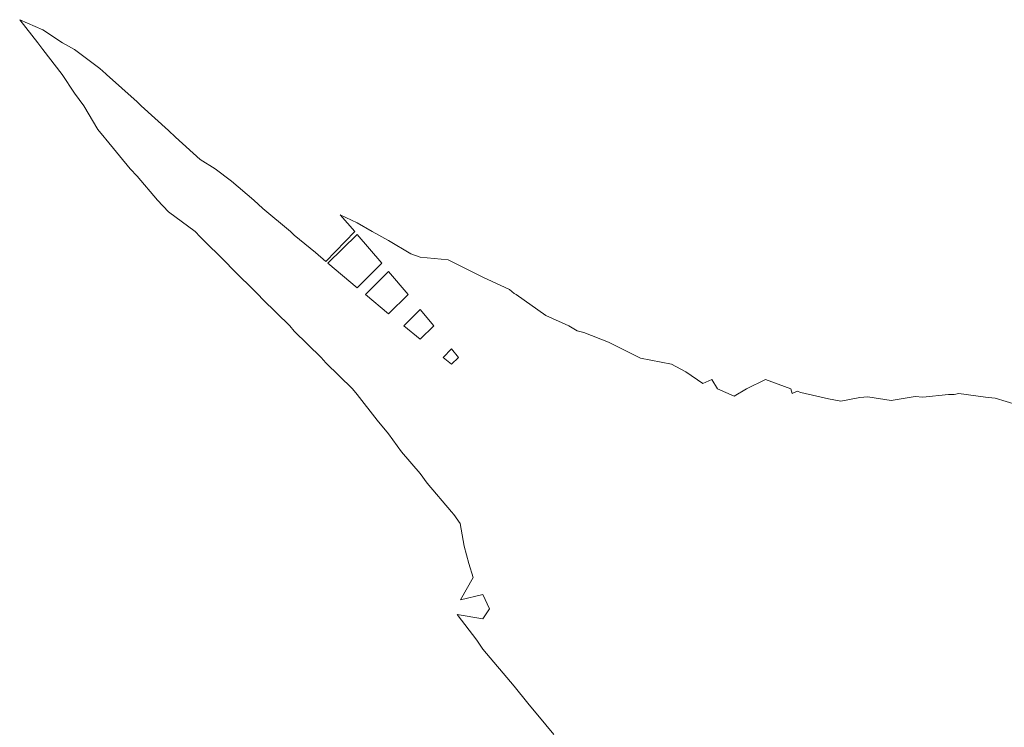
# Model space of a CAD drawing. Extents: x 65182 to 66926, y 402417 to 404251.
# Tile 274 of 309: x 66338 to 66370, y 402697 to 402720. Entities that reach past the tile are written whole.
import ezdxf

# ---------------------------------------------------------------- set-up
doc = ezdxf.new("R2010")
doc.units = 0
doc.header["$LTSCALE"] = 50
doc.header["$MEASUREMENT"] = 0
doc.layers.add('DIEPTELIJNEN_10JAN2014', color=17, linetype='CONTINUOUS', lineweight=0)

msp = doc.modelspace()

# ---------------------------------------------------------------- linework, layer by layer
at = {"layer": 'DIEPTELIJNEN_10JAN2014', "linetype": 'Continuous', "ltscale": 0.05, "flags": 128}
msp.add_lwpolyline([(66355.256, 402697), (66355, 402697.313), (66354.431, 402698), (66354, 402698.538), (66353, 402699.72), (66352.811, 402700), (66352.183, 402700.817), (66353, 402700.685), (66353.208, 402701), (66353, 402701.455), (66352.289, 402701.289), (66352.691, 402702), (66352.555, 402702.445), (66352.408, 402703), (66352.282, 402703.718), (66352.075, 402704), (66352, 402704.091), (66351.232, 402705), (66351, 402705.309), (66350.406, 402706), (66350, 402706.57), (66349.64, 402707), (66349, 402707.817), (66348.849, 402708), (66348, 402708.827), (66347.852, 402709), (66347, 402709.834), (66346.855, 402710), (66346, 402710.839), (66345.852, 402711), (66345, 402711.838), (66344.849, 402712), (66344, 402712.833), (66343.846, 402713), (66343, 402713.632), (66342.645, 402714), (66342, 402714.766), (66341.773, 402715), (66341, 402715.944), (66340.946, 402716), (66340.749, 402716.251), (66340.298, 402717), (66340, 402717.405), (66339.613, 402718), (66339, 402718.79), (66338.835, 402719), (66338.26, 402719.74), (66339, 402719.42), (66339.617, 402719), (66340, 402718.792), (66340.812, 402718.188), (66341, 402718.022), (66341.022, 402718), (66342, 402717.127), (66342.13, 402717), (66343, 402716.215), (66343.219, 402716), (66344, 402715.291), (66344.476, 402715), (66345, 402714.605), (66345.71, 402714), (66346, 402713.737), (66346.875, 402713), (66347, 402712.887), (66347.669, 402712.331), (66348, 402712.051), (66348.928, 402713), (66348.462, 402713.538), (66349, 402713.274), (66349.476, 402713), (66350, 402712.722), (66350.709, 402712.291), (66351, 402712.191), (66351.896, 402712.104), (66352, 402712.05), (66352.104, 402712), (66353, 402711.55), (66353.845, 402711.155), (66354, 402711.035), (66354.062, 402711), (66355, 402710.331), (66355.741, 402710), (66356, 402709.842), (66356.209, 402709.791), (66357, 402709.485), (66358.021, 402708.979), (66359, 402708.788), (66359.456, 402708.544), (66360, 402708.168), (66360.292, 402708.292), (66360.463, 402708), (66361, 402707.769), (66361.39, 402708), (66362, 402708.299), (66362.8, 402708), (66362.847, 402707.847), (66363, 402707.93), (66363.119, 402707.881), (66364, 402707.681), (66364.394, 402707.606), (66365, 402707.72), (66365.255, 402707.745), (66366, 402707.63), (66366.756, 402707.756), (66367, 402707.739), (66367.817, 402707.817), (66368, 402707.822), (66368.151, 402707.849), (66369, 402707.736), (66369.3, 402707.7), (66370, 402707.489)], dxfattribs=at)
for points in [[(66349.782, 402712), (66349, 402712.911), (66348.063, 402712), (66349, 402711.212)], [(66350, 402710.387), (66350.619, 402711), (66350, 402711.728), (66349.265, 402711)], [(66351, 402709.577), (66351.435, 402710), (66351, 402710.518), (66350.489, 402710)], [(66352, 402708.784), (66352.227, 402709), (66352, 402709.273), (66351.737, 402709)]]:
    msp.add_lwpolyline(points, close=True, dxfattribs=at)

doc.saveas('drawing.dxf')
